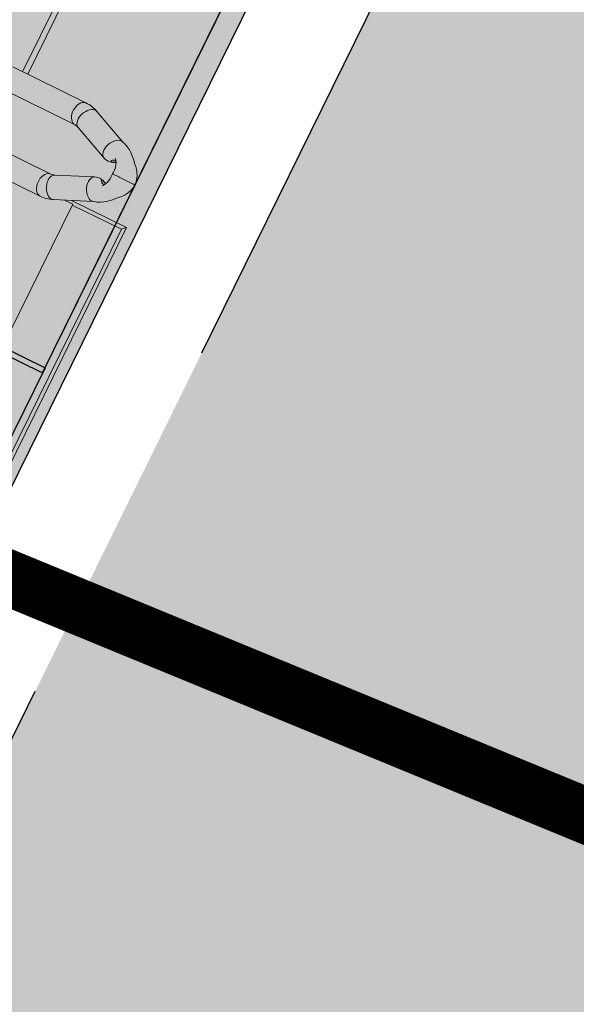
# Model space of a CAD drawing. Header units: metres. Extents: x 134157 to 138734, y 451157 to 455772.
# Tile 1016 of 1056: x 136771.707 to 136772.206, y 454431.262 to 454432.144. Entities that reach past the tile are written whole.
import ezdxf

# ---------------------------------------------------------------- set-up
doc = ezdxf.new("R2010")
doc.units = ezdxf.units.M
doc.linetypes.add('HIDDEN__G5', pattern=[1.125, 0.75, -0.375])
doc.layers.add('-DR-alg-hulplijnen', color=210, linetype='Continuous', plot=False)
for name, color, linetype in [('-DR-bs-rio-DWA Jutfaseweg', 253, 'Continuous'), ('-DR-nw-inr-fietsparkeren Tulip Traverse', 2, 'Continuous'), ('-DR-nw-vh-band 10x20 ob', 2, 'HIDDEN__G5'), ('-DR-nw-vh-kantverharding', 3, 'Continuous'), ('VELOPA-FIG15', 1, 'Continuous'), ('VELOPA-FIG25', 1, 'Continuous')]:
    doc.layers.add(name, color=color, linetype=linetype)
doc.layers.add('-DR-nw-gr-arc-beplanting grote vakken', color=7, linetype='Continuous', true_color=0xabceb2)
doc.layers.add('-DR-nw-gr-arc-gras', color=7, linetype='Continuous', true_color=0xb5d5a4)
doc.layers.add('-DR-nw-vh-arc-tegels 300x300x45', color=253, linetype='Continuous', lineweight=9)
doc.styles.add('2-5TXT', font='arial.ttf')
doc.dimstyles.new('VELOPA-drukwerk', dxfattribs={"dimscale": 0, "dimtxt": 2.5, "dimasz": 2, "dimexe": 1, "dimexo": 1, "dimgap": 1, "dimtad": 1, "dimdec": 0, "dimdsep": 46, "dimtxsty": '2-5TXT', "dimcen": 8, "dimadec": 1, "dimazin": 0, "dimtfac": 1, "dimtdec": 0, "dimtmove": 0, "dimatfit": 3, "dimfxl": 1, "dimtolj": 1, "dimtzin": 0, "dimarcsym": 0})
pattern_1 = [(115.335625, (136419.71802, 453326.2367), (-0.223681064, -0.105903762), [0.06, -0.187485]), (205.335625, (136419.71802, 453326.2367), (0.105903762, -0.223681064), [0.06, -0.187485])]

# ---------------------------------------------------------------- blocks, each defined once
blk = doc.blocks.new('Tulip Traverse')
at = {"layer": 'VELOPA-FIG15', "color": 252, "linetype": 'Continuous', "lineweight": 9, "flags": 128}
for points in [[(2788.74, 121.47), (2788.43, 120.9), (2787.62, 119.93), (2786.52, 119.16), (2785.17, 118.6), (2783.6, 118.28), (2781.88, 118.2), (2780.05, 118.36), (2778.18, 118.77), (2776.33, 119.4), (2774.54, 120.24), (2772.89, 121.27), (2771.43, 122.44), (2770.2, 123.72), (2769.24, 125.06), (2768.58, 126.44), (2768.24, 127.8), (2768.24, 129.09), (2768.57, 130.25)], [(2836.27, 121.47), (2836.57, 120.9), (2837.38, 119.93), (2838.48, 119.16), (2839.84, 118.6), (2841.4, 118.28), (2843.12, 118.2), (2844.95, 118.36), (2846.82, 118.77), (2848.68, 119.4), (2850.46, 120.24), (2852.11, 121.27), (2853.57, 122.44), (2854.8, 123.72), (2855.77, 125.06), (2856.42, 126.44), (2856.76, 127.8), (2856.76, 129.09), (2856.44, 130.25)], [(2788, 118.08), (2787.82, 116.79), (2787.3, 115.55), (2786.44, 114.38), (2785.28, 113.33), (2783.86, 112.44), (2782.21, 111.73), (2780.4, 111.22), (2778.48, 110.93), (2776.51, 110.87), (2774.55, 111.05), (2772.68, 111.45), (2770.94, 112.06), (2769.4, 112.87), (2768.1, 113.84), (2767.09, 114.95), (2766.4, 116.16), (2766.05, 117.44), (2766, 118.09)], [(2837, 118.08), (2837.18, 116.79), (2837.7, 115.55), (2838.56, 114.38), (2839.72, 113.33), (2841.14, 112.44), (2842.79, 111.73), (2844.6, 111.22), (2846.52, 110.93), (2848.49, 110.87), (2850.45, 111.05), (2852.32, 111.45), (2854.06, 112.06), (2855.6, 112.87), (2856.9, 113.84), (2857.91, 114.95), (2858.6, 116.16), (2858.96, 117.44), (2859, 118.09)]]:
    blk.add_lwpolyline(points, dxfattribs=at)
at = {"layer": 'VELOPA-FIG25', "color": 252, "linetype": 'Continuous', "lineweight": 9}
for p, q in [((2850, 200), (2850, 145.03)), ((2853.49, 196.51), (2850, 200)), ((3150, 200), (2850, 200)), ((2853.49, 196.51), (2853.49, 147.5)), ((3146.51, 196.51), (2853.49, 196.51)), ((2812.5, 188.41), (2812.5, 190)), ((2812.5, 188.03), (2812.5, 188.41)), ((2812.5, 173.95), (2812.5, 188.03)), ((2812.5, 173.95), (2812.5, 173.7)), ((2812.5, 173.7), (2812.5, 167.46)), ((2782.85, 163.04), (2768.57, 130.25)), ((2856.44, 130.25), (2842.15, 163.04)), ((2788.74, 121.47), (2803.09, 154.41)), ((2821.92, 154.41), (2836.27, 121.47)), ((2852.5, 147.5), (2852.5, 139.29)), ((3147.5, 147.5), (2852.5, 147.5)), ((2766, 118.08), (2766, 45.14)), ((2788, 45.14), (2788, 118.08)), ((2837, 118.08), (2837, 45.14)), ((2859, 45.14), (2859, 118.08)), ((2766, 60), (2484, 60)), ((2766, 54.75), (2484, 54.75))]:
    blk.add_line(p, q, dxfattribs=at)
at = {"layer": 'VELOPA-FIG25', "color": 252, "linetype": 'Continuous', "lineweight": 9, "flags": 128}
for points in [[(2812.5, 190.01), (2809.08, 189.47), (2806.31, 188.67), (2803.79, 187.64), (2802.06, 186.73), (2801.02, 186.1), (2800.46, 185.72), (2799.74, 185.21), (2798.12, 183.88), (2796.54, 182.3), (2795.89, 181.54), (2795.23, 180.88), (2793.9, 179.78), (2792.46, 178.46), (2790.19, 176.14), (2788.02, 173.56), (2786.58, 171.55), (2785.07, 169.04), (2783.67, 165.97), (2782.63, 162.28)], [(2842.37, 162.28), (2841.33, 165.97), (2839.93, 169.04), (2838.43, 171.55), (2836.98, 173.56), (2834.06, 176.94), (2832.54, 178.46), (2831.1, 179.78), (2830.43, 180.35), (2829.77, 180.88), (2829.11, 181.54), (2828.46, 182.3), (2826.88, 183.88), (2825.26, 185.21), (2824.19, 185.96), (2823.54, 186.37), (2822.45, 187.01), (2820.85, 187.81), (2818.69, 188.67), (2815.92, 189.47), (2812.5, 190.01)], [(2812.5, 167.44), (2815.14, 167.55), (2817.39, 167.41), (2819.26, 167.11), (2820.76, 166.73), (2823.08, 165.85), (2824.99, 164.77), (2825.71, 164.24), (2826.11, 163.91), (2826.22, 163.85), (2826.24, 163.86)], [(2782.68, 162.3), (2782.55, 161.4), (2782.75, 159.94), (2783.35, 158.44), (2784.31, 156.95), (2785.61, 155.53), (2787.2, 154.24), (2789, 153.13), (2790.96, 152.23), (2793, 151.59), (2795.04, 151.22), (2797, 151.14), (2798.81, 151.36), (2800.39, 151.87), (2801.69, 152.64), (2802.66, 153.65), (2803.07, 154.48)], [(2801.73, 165.75), (2802.18, 164.93), (2802.69, 163.81), (2802.99, 162.73), (2803.04, 161.98), (2802.89, 161.53), (2802.57, 161.34), (2802.07, 161.41), (2801.46, 161.87), (2801.01, 162.62), (2800.76, 163.66), (2800.69, 164.74), (2800.7, 165.2)], [(2842.32, 162.3), (2842.45, 161.4), (2842.25, 159.94), (2841.66, 158.44), (2840.69, 156.95), (2839.39, 155.53), (2837.81, 154.24), (2836, 153.13), (2834.04, 152.23), (2832, 151.59), (2829.96, 151.22), (2828, 151.14), (2826.2, 151.36), (2824.61, 151.87), (2823.31, 152.64), (2822.35, 153.65), (2821.94, 154.48)], [(2821.96, 162.19), (2822.06, 161.63), (2822.34, 161.36), (2822.78, 161.37), (2823.37, 161.7), (2823.96, 162.54), (2824.24, 163.62), (2824.32, 164.7), (2824.31, 165.16)]]:
    blk.add_lwpolyline(points, dxfattribs=at)
at = {"layer": 'VELOPA-FIG25', "color": 252, "linetype": 'Continuous', "lineweight": 9}
for centre, radius, start, end in [((2809.96, 149.07), 18.55, 82.11075, 127.37541), ((2791.65, 158.97), 12.31, 338.49922, 33.85675), ((2831.56, 158.82), 10.6, 147.19393, 204.33851), ((2829.51, 161.42), 7.59, 145.25895, 174.23193), ((2796.39, 118.03), 30.39, 156.28778, 179.90324), ((2828.51, 118.01), 30.49, 0.13532, 23.67366), ((2796.35, 118.04), 8.35, 155.77666, 179.71333), ((2828.47, 118), 8.53, 0.54381, 23.96619)]:
    blk.add_arc(centre, radius, start, end, dxfattribs=at)
blk = doc.blocks.new('Tulip fietsenrek rail')
at = {"layer": '-DR-alg-hulplijnen'}
blk.add_lwpolyline([(3150, -1934.99), (3150, -9.99), (150, -9.99), (150, -1934.99)], close=True, dxfattribs=at)
at = {"layer": 'VELOPA-FIG15'}
blk.add_blockref('Tulip Traverse', (150, -200), dxfattribs=at)
blk = doc.blocks.new('*D461')
at = {"layer": '-DR-alg-hulplijnen', "color": 0, "lineweight": -2, "ltscale": 4, "transparency": 16777216}
for p, q in [((-20.72, 190.01), (-463.57, 190.01)), ((-442.85, 148.58), (-442.85, -3393.55)), ((-20.72, -3434.99), (-463.57, -3434.99))]:
    blk.add_line(p, q, dxfattribs=at)
at = {"layer": '-DR-alg-hulplijnen', "color": 0, "ltscale": 4, "transparency": 16777216}
for points in [[(-449.76, 148.58), (-435.95, 148.58), (-442.85, 190.01)], [(-449.76, -3393.55), (-435.95, -3393.55), (-442.85, -3434.99)]]:
    blk.add_solid(points, dxfattribs=at)
at = {"layer": 'Defpoints', "color": 0, "ltscale": 4, "transparency": 16777216}
for p in [(0, 190.01), (-442.85, -3434.99), (0, -3434.99)]:
    blk.add_point(p, dxfattribs=at)
at = {"layer": '-DR-alg-hulplijnen', "color": 0, "ltscale": 4, "transparency": 16777216, "insert": (-490.03, -1622.49), "char_height": 51.792, "attachment_point": 5, "rotation": 90, "style": '2-5TXT'}
blk.add_mtext('\\A1;3625', dxfattribs=at)
blk = doc.blocks.new('Tulip Traverse zonder voet')
at = {"layer": '-DR-alg-hulplijnen', "ltscale": 4}
blk.add_lwpolyline([(3000, 190.01), (3000, -1734.99), (0, -1734.99), (0, 190.01), (3000, 190.01)], dxfattribs=at)
dim = blk.add_linear_dim(base=(-442.85, -3434.99), p1=(0, 190.01), p2=(0, -3434.99), angle=90, dimstyle='VELOPA-drukwerk', override={"dimscale": 20.716723}, dxfattribs=at)
dim.commit()
dim.dimension.update_dxf_attribs({"geometry": '*D461', "text_midpoint": (-490.03, -1622.49)})

msp = doc.modelspace()

# ---------------------------------------------------------------- hatches: boundary and pattern name
at = {"layer": '-DR-nw-gr-arc-beplanting grote vakken'}
h = msp.add_hatch(color=256, dxfattribs=at)
h.dxf.hatch_style = 1
h.paths.add_polyline_path([(136773.39397, 454434.93937), (136766.503, 454420.9453), (136764.76869, 454421.79931), (136762.49671, 454417.18542), (136763.77316, 454416.58353), (136762.44217, 454413.86502), (136769.56652, 454410.34473), (136776.80113, 454433.25582)])
at = {"layer": '-DR-nw-gr-arc-gras', "transparency": 33554687}
h = msp.add_hatch(dxfattribs=at)
h.set_pattern_fill('AGR-BOLLEN', color=256, scale=0.1, pattern_type=2)
h.set_pattern_definition(pattern_1)
edge = h.paths.add_edge_path()
edge.add_arc((-7000776.80952, 3043164.56756), 7592527.99736, 340.056750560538, 340.05722562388)
edge.add_line((136455.78156, 453494.25428), (136455.1236, 453494.49341))
edge.add_arc((380495.22236, 364992.54844), 259592.30355, 160.0666568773, 160.0804453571)
edge.add_line((136433.83229, 453435.76153), (136433.81349, 453435.76834))
edge.add_line((136433.81349, 453435.76834), (136432.1795, 453431.25509))
edge.add_line((136432.1795, 453431.25509), (136432.1983, 453431.24829))
edge.add_line((136432.1983, 453431.24829), (136431.67763, 453429.86961))
edge.add_line((136431.67763, 453429.86961), (136432.33635, 453429.63123))
edge.add_line((136432.33635, 453429.63123), (136434.30927, 453435.07658))
h = msp.add_hatch(dxfattribs=at)
h.set_pattern_fill('AGR-BOLLEN', color=256, scale=0.1, pattern_type=2)
h.set_pattern_definition(pattern_1)
edge = h.paths.add_edge_path()
edge.add_line((136644.27531, 454017.42185), (136643.93507, 454016.48147))
edge.add_line((136643.93507, 454016.48147), (136643.88393, 454016.34032))
edge.add_line((136643.88393, 454016.34032), (136644.54221, 454016.10165))
edge.add_arc((1711333.98314, -116117.42654), 1674723.58177, 160.09567204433, 160.09665735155, ccw=False)
edge.add_line((136654.34695, 454043.18128), (136653.68886, 454043.41989))
edge.add_line((136653.68886, 454043.41989), (136653.6378, 454043.27898))
edge.add_line((136653.6378, 454043.27898), (136653.29754, 454042.33866))
edge.add_line((136653.29754, 454042.33866), (136644.27531, 454017.42185))
h = msp.add_hatch(dxfattribs=at)
h.set_pattern_fill('AGR-BOLLEN', color=256, scale=0.1, pattern_type=2)
h.set_pattern_definition(pattern_1)
h.paths.add_polyline_path([(136767.0671, 454353.6106), (136793.61533, 454437.68545, -0.413342), (136794.86719, 454438.33881), (136795.16546, 454439.29329, 0.413342), (136792.66174, 454437.98656), (136766.1239, 454353.94459), (136752.30157, 454318.80788, -0.00463), (136725.90128, 454239.62125), (136726.84665, 454239.29524, 0.004629), (136753.24355, 454318.47077)])
at = {"layer": '-DR-nw-vh-arc-tegels 300x300x45'}
h = msp.add_hatch(dxfattribs=at)
h.set_pattern_fill('AVH-TEGEL_200X200_HALFST', color=256, scale=2, angle=64, pattern_type=2)
h.set_pattern_definition([(64, (0, 0), (-0.00441035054, 0.44719184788), [0.4, -0.4]), (154, (0, 0), (-0.1753484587, -0.35951761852), [])])
edge = h.paths.add_edge_path()
edge.add_line((136762.36207, 454417.13835), (136764.72315, 454421.9332))
edge.add_line((136764.72315, 454421.9332), (136766.45746, 454421.07919))
edge.add_line((136766.45746, 454421.07919), (136773.3485, 454435.07339))
edge.add_line((136773.3485, 454435.07339), (136766.79395, 454438.32976))
edge.add_line((136766.79395, 454438.32976), (136766.52512, 454437.33986))
edge.add_line((136766.52512, 454437.33986), (136764.92012, 454431.42986))
edge.add_line((136764.92012, 454431.42986), (136764.85112, 454431.28986))
edge.add_line((136764.85112, 454431.28986), (136766.14012, 454430.70386))
edge.add_line((136766.14012, 454430.70386), (136761.00612, 454420.34986))
edge.add_line((136761.00612, 454420.34986), (136761.56097, 454420.09934))
edge.add_line((136761.56097, 454420.09934), (136759.64366, 454416.20899))
edge.add_line((136759.64366, 454416.20899), (136760.99912, 454415.53886))
edge.add_line((136760.99912, 454415.53886), (136759.22112, 454411.97086))
edge.add_line((136759.22112, 454411.97086), (136757.89409, 454412.60162))
edge.add_line((136757.89409, 454412.60162), (136755.969, 454408.7))
edge.add_line((136755.969, 454408.7), (136755.44712, 454408.95586))
edge.add_line((136755.44712, 454408.95586), (136750.32412, 454398.62186))
edge.add_line((136750.32412, 454398.62186), (136749.06712, 454399.24486))
edge.add_line((136749.06712, 454399.24486), (136749.00012, 454399.10986))
edge.add_line((136749.00012, 454399.10986), (136744.78912, 454401.18486))
edge.add_line((136744.78912, 454401.18486), (136744.5748, 454400.40008))
edge.add_line((136744.5748, 454400.40008), (136750.026, 454397.727))
edge.add_line((136750.026, 454397.727), (136748.467, 454394.61))
edge.add_line((136748.467, 454394.61), (136743.04244, 454397.24822))
edge.add_line((136743.04244, 454397.24822), (136742.25345, 454395.26911))
edge.add_line((136742.25345, 454395.26911), (136742.31112, 454395.24086))
edge.add_line((136742.31112, 454395.24086), (136742.336, 454395.093))
edge.add_line((136742.336, 454395.093), (136743.83826, 454394.43638))
edge.add_arc((136744.61318, 454396.28016), 2, 247.20348, 264.16117)
edge.add_line((136744.40972, 454394.29053), (136748.35285, 454393.8873))
edge.add_line((136748.35285, 454393.8873), (136751.06129, 454393.60128))
edge.add_line((136751.06129, 454393.60128), (136753.0356, 454393.20755))
edge.add_line((136753.0356, 454393.20755), (136755.0099, 454392.81382))
edge.add_line((136755.0099, 454392.81382), (136755.28492, 454392.73824))
edge.add_line((136755.28492, 454392.73824), (136757.77601, 454391.85824))
edge.add_line((136757.77601, 454391.85824), (136753.85133, 454395.10125))
edge.add_line((136753.85133, 454395.10125), (136758.04739, 454403.62254))
edge.add_line((136758.04739, 454403.62254), (136756.16341, 454404.55025))
edge.add_line((136756.16341, 454404.55025), (136758.81745, 454409.94001))
edge.add_line((136758.81745, 454409.94001), (136760.10274, 454409.31424))
edge.add_line((136760.10274, 454409.31424), (136761.3851, 454411.93342))
edge.add_line((136761.3851, 454411.93342), (136768.98694, 454408.17719))
edge.add_line((136768.98694, 454408.17719), (136769.62676, 454410.20342))
edge.add_line((136769.62676, 454410.20342), (136762.30854, 454413.81951))
edge.add_line((136762.30854, 454413.81951), (136763.63872, 454416.53636))
edge.add_line((136763.63872, 454416.53636), (136762.36207, 454417.13835))
h = msp.add_hatch(dxfattribs=at)
h.set_pattern_fill('AVH-TEGEL_200X200_HALFST', color=256, scale=2, angle=71, pattern_type=2)
h.set_pattern_definition([(71, (0, 0), (-0.05887645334, 0.44332106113), [0.4, -0.4]), (161, (0, 0), (-0.13022726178, -0.37820743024), [])])
h.paths.add_polyline_path([(136767.14334, 454396.46267), (136768.90748, 454395.90561), (136768.35042, 454394.14148), (136766.58628, 454394.69854)], flags=16)
h.paths.add_polyline_path([(136766.37813, 454394.03937), (136768.14227, 454393.48231), (136767.58521, 454391.71817), (136765.82107, 454392.27523)], flags=16)
edge = h.paths.add_edge_path()
edge.add_line((136778.9378, 454430.71617), (136776.92231, 454433.30749))
edge.add_line((136776.92231, 454433.30749), (136769.00218, 454408.22543))
edge.add_line((136769.00218, 454408.22543), (136763.28466, 454390.11878))
edge.add_line((136763.28466, 454390.11878), (136767.10976, 454389.94467))
edge.add_line((136767.10976, 454389.94467), (136767.39584, 454389.85434))
edge.add_line((136767.39584, 454389.85434), (136767.7039, 454390.82991))
edge.add_line((136767.7039, 454390.82991), (136767.4655, 454390.90519))
edge.add_line((136767.4655, 454390.90519), (136767.601, 454391.3343))
edge.add_line((136767.601, 454391.3343), (136767.8394, 454391.25902))
edge.add_line((136767.8394, 454391.25902), (136769.3906, 454396.17148))
edge.add_line((136769.3906, 454396.17148), (136769.10452, 454396.26181))
edge.add_line((136769.10452, 454396.26181), (136769.19485, 454396.54789))
edge.add_line((136769.19485, 454396.54789), (136767.38304, 454397.12001))
edge.add_line((136767.38304, 454397.12001), (136776.0852, 454424.67866))
edge.add_line((136776.0852, 454424.67866), (136777.89702, 454424.10654))
edge.add_line((136777.89702, 454424.10654), (136777.98735, 454424.39262))
edge.add_line((136777.98735, 454424.39262), (136778.27343, 454424.30228))
edge.add_line((136778.27343, 454424.30228), (136778.74294, 454425.78915))
edge.add_arc((136774.16571, 454427.23449), 4.8, 342.4755, 360.91045)
edge.add_line((136778.96511, 454427.31076), (136778.94076, 454428.84304))
edge.add_arc((136784.1401, 454428.92567), 5.2, 162.4755, 180.91045, ccw=False)
edge.add_line((136779.18144, 454430.49146), (136779.22387, 454430.62584))
edge.add_line((136779.22387, 454430.62584), (136778.9378, 454430.71617))

# ---------------------------------------------------------------- linework, layer by layer
at = {"layer": '-DR-bs-rio-DWA Jutfaseweg', "const_width": 0.05, "flags": 128}
msp.add_lwpolyline([(136775.84727, 454429.93513), (136731.01, 454448.4)], dxfattribs=at)
at = {"layer": '-DR-nw-vh-band 10x20 ob', "ltscale": 0.9}
msp.add_lwpolyline([(136776.7944, 454433.2345), (136769.56652, 454410.34473), (136762.44217, 454413.86502), (136763.77316, 454416.58353), (136762.49671, 454417.18542), (136764.76869, 454421.79931), (136766.503, 454420.9453), (136773.38294, 454434.91696)], dxfattribs=at)
at = {"layer": '-DR-nw-vh-kantverharding'}
msp.add_lwpolyline([(136776.92231, 454433.30749), (136769.62676, 454410.20342), (136762.30854, 454413.81951), (136763.63872, 454416.53636), (136762.36207, 454417.13835), (136764.72315, 454421.9332), (136766.45746, 454421.07919), (136773.3485, 454435.07339)], dxfattribs=at)

# ---------------------------------------------------------------- block references
at = {"layer": '-DR-nw-inr-fietsparkeren Tulip Traverse', "xscale": 0.001, "yscale": 0.001, "zscale": 0.001}
for name, p, rotation in [('Tulip fietsenrek rail', (136773.12845, 454434.64911), 243.78338741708), ('Tulip Traverse zonder voet', (136771.55967, 454431.91599), 243.7833874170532)]:
    msp.add_blockref(name, p, dxfattribs=dict(at, rotation=rotation))

doc.saveas('drawing.dxf')
